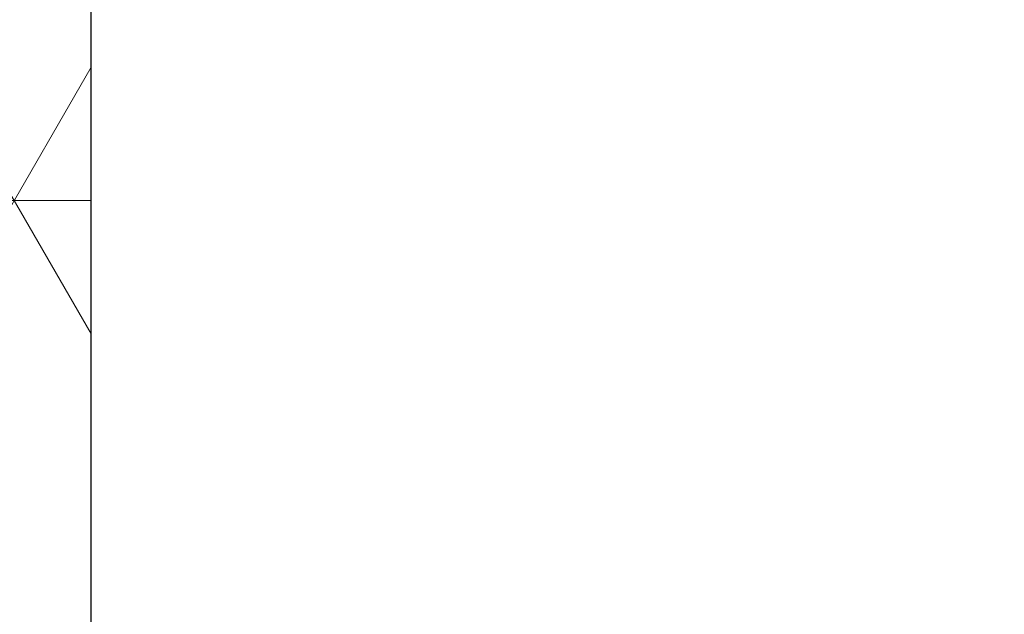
# Model space of a CAD drawing. Header units: millimetres. Extents: x -14064 to 10606674, y -83552 to 74051.
# Tile 628 of 656: x -6868 to -6832, y 34559 to 34581. Entities that reach past the tile are written whole.
import ezdxf

# ---------------------------------------------------------------- set-up
doc = ezdxf.new("R2010")
doc.units = ezdxf.units.MM

msp = doc.modelspace()

# ---------------------------------------------------------------- hatches: boundary and pattern name
at = {"lineweight": 13}
h = msp.add_hatch(dxfattribs=at)
h.set_pattern_fill('ANSI33', color=256, scale=50, style=0)
h.set_pattern_definition([(45, (-267.94, 0), (-224.5064, 224.5064), []), (45, (-43.43, 0), (-224.5064, 224.5064), [158.75, -79.375])])
h.paths.add_polyline_path([(353.59703, 34762.01446), (253.59703, 34762.01446), (253.59703, 34772.01446), (353.59703, 34772.01446), (353.59703, 34965.01446), (-1140.40297, 34965.01446), (-6865.40297, 34887.01446), (-6865.40297, 34553.01446), (-6795.40297, 34555.01446), (-6635.40297, 34553.01446), (-6561.80297, 34553.01446), (-6561.80297, 34543.01446), (-6515.40297, 34543.01446), (253.59703, 34543.01446), (253.59703, 34547.01446), (353.59703, 34547.01446)])
at = {"lineweight": 5}
h = msp.add_hatch(dxfattribs=at)
h.set_pattern_fill('NET3', color=0, scale=10)
h.set_pattern_definition([(0, (-32329.846, 73086.792), (0, 31.75), []), (60, (-32329.846, 73086.792), (-27.496307, 15.875), []), (120, (-32329.846, 73086.792), (-27.496307, -15.875), [])])
h.paths.add_polyline_path([(-6865.40297, 34887.01446), (-6905.40297, 34887.01446), (-6905.40297, 27106.642), (-6865.40297, 27106.642)])

# ---------------------------------------------------------------- linework, layer by layer
msp.add_lwpolyline([(-6865.40297, 34887.01446), (-6905.40297, 34887.01446), (-6905.40297, 27106.642), (-6865.40297, 27106.642)], close=True)

doc.saveas('drawing.dxf')
